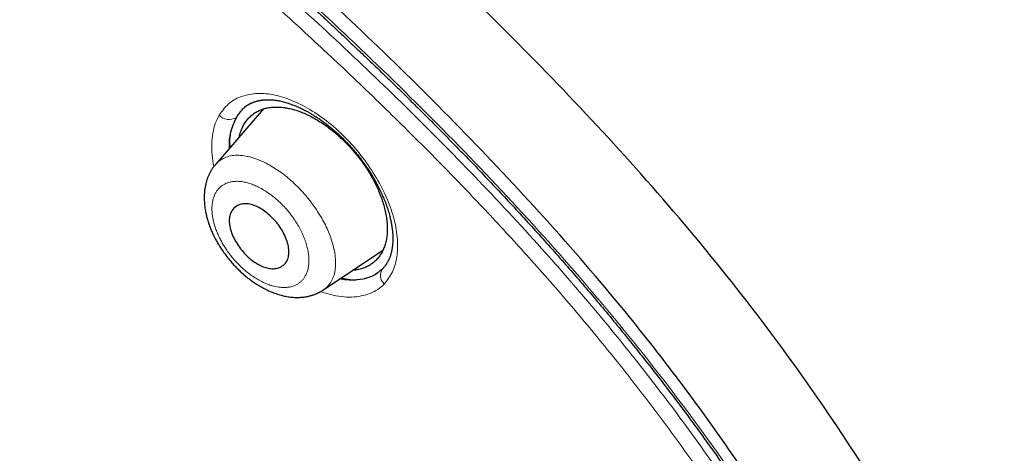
# Model space of a CAD drawing. Header units: millimetres. Extents: x 8 to 428, y 12 to 633.
# Tile 527 of 656: x 381 to 404, y 191 to 201. Entities that reach past the tile are written whole.
import ezdxf

# ---------------------------------------------------------------- set-up
doc = ezdxf.new("R2010")
doc.units = ezdxf.units.MM

msp = doc.modelspace()

# ---------------------------------------------------------------- linework, layer by layer
at = {"color": 7, "linetype": 'Continuous', "lineweight": 30}
for p, q in [((386.755, 199.016), (385.634, 197.717)), ((385.632, 197.71), (385.637, 197.714)), ((388.17, 194.756), (389.565, 195.693)), ((389.56, 195.256), (389.532, 195.23))]:
    msp.add_line(p, q, dxfattribs=at)
at = {"color": 8, "linetype": 'Continuous', "lineweight": 0}
msp.add_line((385.625, 197.703), (385.632, 197.71), dxfattribs=at)
for centre, radius, start, end in [((385.947, 199.086), 0.319, 223.1628, 302.6543), ((389.777, 195.096), 0.269, 139.7196, 228.2003)]:
    msp.add_arc(centre, radius, start, end, dxfattribs=at)
at = {"color": 7, "linetype": 'Continuous', "lineweight": 30}
for points, knots in [([(417.677, 128.795), (417.781, 129.481), (417.988, 130.847), (417.997, 133.127), (417.855, 135.501), (417.576, 137.96), (417.157, 140.738), (416.572, 143.85), (415.813, 147.295), (414.871, 151.203), (413.749, 155.568), (412.527, 160.368), (411.24, 165.22), (409.801, 170.184), (408.407, 174.442), (407.129, 177.944), (406.053, 180.641), (404.828, 183.414), (403.413, 186.272), (401.858, 189.044), (400.172, 191.696), (398.391, 194.186), (396.428, 196.609), (394.352, 198.916), (392.223, 201.099), (389.71, 203.505), (386.812, 206.084), (383.54, 208.783), (380.277, 211.307), (377.031, 213.673), (373.811, 215.871), (370.63, 217.9), (367.494, 219.78), (364.396, 221.569), (361.31, 223.346), (358.232, 225.051), (355.179, 226.627), (352.177, 228.023), (349.25, 229.222), (346.408, 230.222), (343.668, 230.99), (341.354, 231.422), (339.454, 231.565), (337.932, 231.49), (336.558, 231.173), (335.395, 230.555), (334.497, 229.611), (333.815, 228.325), (333.364, 226.767), (333.249, 225.515), (333.194, 224.918)], [0, 0, 0, 0, 0.019898, 0.0396, 0.059165, 0.078622, 0.098013, 0.123341, 0.148581, 0.173731, 0.20787, 0.241963, 0.276212, 0.310625, 0.34521, 0.362609, 0.380135, 0.397811, 0.415673, 0.433756, 0.448997, 0.464412, 0.479837, 0.495071, 0.510122, 0.52503, 0.54719, 0.569189, 0.591089, 0.61295, 0.634797, 0.656567, 0.678195, 0.699628, 0.72106, 0.742688, 0.76446, 0.786303, 0.808169, 0.830066, 0.852064, 0.874225, 0.889133, 0.904185, 0.919416, 0.934846, 0.950253, 0.965505, 0.983583, 1, 1, 1, 1]), ([(415.467, 128.755), (415.552, 129.304), (415.723, 130.4), (415.772, 132.207), (415.709, 134.095), (415.541, 136.059), (415.291, 138.077), (414.911, 140.535), (414.359, 143.459), (413.607, 146.861), (412.73, 150.473), (411.745, 154.281), (410.712, 158.26), (409.649, 162.26), (408.508, 166.313), (407.243, 170.442), (406.046, 173.961), (404.979, 176.832), (404.109, 179.019), (403.152, 181.244), (402.089, 183.508), (400.902, 185.81), (399.682, 187.948), (398.454, 189.901), (397.255, 191.656), (395.96, 193.39), (394.423, 195.272), (392.637, 197.271), (390.618, 199.357), (388.417, 201.482), (386.044, 203.631), (383.509, 205.787), (380.964, 207.833), (378.42, 209.778), (375.672, 211.781), (372.729, 213.8), (369.604, 215.803), (366.507, 217.666), (363.434, 219.443), (360.371, 221.203), (357.329, 222.882), (354.326, 224.423), (351.579, 225.692), (349.087, 226.715), (346.844, 227.533), (344.665, 228.211), (342.565, 228.73), (340.677, 229.043), (339.008, 229.153), (337.562, 229.068), (336.376, 228.784), (335.444, 228.327), (334.741, 227.745), (334.171, 227.011), (333.679, 226.051), (333.302, 224.835), (333.065, 223.356), (332.974, 221.757), (333.002, 220.069), (333.126, 218.313), (333.393, 215.903), (333.878, 212.795), (334.642, 208.956), (335.538, 205.044), (336.519, 201.091), (337.532, 197.125), (338.51, 193.365), (339.497, 189.779), (340.51, 186.361), (341.631, 182.884), (342.729, 179.778), (343.765, 177.067), (344.702, 174.769), (345.726, 172.434), (346.84, 170.062), (347.683, 168.45), (348.105, 167.643)], [0, 0, 0, 0, 0.011709, 0.0234, 0.035079, 0.046745, 0.058401, 0.070053, 0.08835, 0.106637, 0.124908, 0.145647, 0.166375, 0.187119, 0.207887, 0.228673, 0.249479, 0.259892, 0.270315, 0.28075, 0.291198, 0.301658, 0.31213, 0.319994, 0.327864, 0.335737, 0.343609, 0.354092, 0.364563, 0.37502, 0.38755, 0.400066, 0.41258, 0.425091, 0.437599, 0.45323, 0.468841, 0.484431, 0.499999, 0.515569, 0.531166, 0.546782, 0.562408, 0.574915, 0.587424, 0.599934, 0.612454, 0.624987, 0.635443, 0.645912, 0.656393, 0.664263, 0.672136, 0.680006, 0.687871, 0.698343, 0.708803, 0.71925, 0.729685, 0.740108, 0.750521, 0.771326, 0.792113, 0.81288, 0.833624, 0.854353, 0.875091, 0.892532, 0.909986, 0.927451, 0.944927, 0.955919, 0.966921, 0.977933, 0.988958, 1, 1, 1, 1]), ([(363.503, 218.885), (363.584, 218.838), (363.742, 218.747), (363.975, 218.612), (364.199, 218.483), (364.414, 218.358), (364.62, 218.239), (364.813, 218.127), (364.994, 218.022), (365.163, 217.924), (365.324, 217.83), (365.476, 217.741), (365.621, 217.657), (365.757, 217.577), (365.885, 217.502), (366.005, 217.432), (366.117, 217.366), (366.254, 217.286), (366.419, 217.189), (366.684, 217.032), (367.022, 216.833), (367.433, 216.588), (367.85, 216.338), (368.38, 216.019), (369.022, 215.629), (369.775, 215.165), (370.529, 214.692), (371.258, 214.227), (371.961, 213.772), (372.638, 213.327), (373.317, 212.874), (373.996, 212.414), (374.677, 211.946), (375.359, 211.471), (376.041, 210.988), (376.714, 210.506), (377.375, 210.026), (378.026, 209.546), (378.677, 209.061), (379.329, 208.568), (379.981, 208.069), (380.559, 207.621), (381.063, 207.226), (381.493, 206.886), (381.925, 206.542), (382.305, 206.236), (382.633, 205.97), (382.91, 205.745), (383.188, 205.517), (383.471, 205.283), (383.749, 205.053), (384.024, 204.823), (384.295, 204.596), (384.572, 204.361), (384.797, 204.17), (384.965, 204.026), (385.072, 203.935), (385.172, 203.848), (385.265, 203.768), (385.351, 203.694), (385.429, 203.627), (385.5, 203.565), (385.557, 203.516), (385.602, 203.477), (385.636, 203.448), (385.666, 203.421), (385.692, 203.398), (385.716, 203.378), (385.739, 203.358), (385.767, 203.333), (385.802, 203.303), (385.844, 203.266), (385.893, 203.224), (385.947, 203.176), (386.031, 203.102), (386.147, 203.001), (386.295, 202.87), (386.453, 202.729), (386.605, 202.594), (386.748, 202.466), (386.882, 202.347), (387.02, 202.222), (387.162, 202.094), (387.304, 201.965), (387.441, 201.84), (387.576, 201.718), (387.707, 201.598), (387.833, 201.481), (387.952, 201.372), (388.062, 201.27), (388.159, 201.18), (388.243, 201.102), (388.316, 201.034), (388.384, 200.97), (388.453, 200.906), (388.523, 200.84), (388.613, 200.755), (388.724, 200.65), (388.858, 200.523), (389.001, 200.388), (389.152, 200.244), (389.311, 200.092), (389.476, 199.933), (389.674, 199.741), (389.902, 199.519), (390.171, 199.254), (390.45, 198.978), (390.737, 198.691), (391.047, 198.378), (391.383, 198.034), (391.746, 197.658), (392.107, 197.279), (392.468, 196.894), (392.829, 196.503), (393.19, 196.106), (393.548, 195.707), (393.903, 195.303), (394.255, 194.897), (394.603, 194.487), (394.946, 194.075), (395.284, 193.661), (395.616, 193.246), (395.944, 192.829), (396.266, 192.41), (396.561, 192.019), (396.83, 191.656), (397.075, 191.319), (397.32, 190.978), (397.565, 190.631), (397.764, 190.343), (397.921, 190.115), (398.032, 189.951), (398.14, 189.79), (398.244, 189.637), (398.341, 189.49), (398.438, 189.342), (398.535, 189.195), (398.63, 189.049), (398.718, 188.913), (398.791, 188.799), (398.853, 188.704), (398.906, 188.62), (398.963, 188.531), (399.023, 188.435), (399.088, 188.331), (399.161, 188.214), (399.244, 188.081), (399.335, 187.933), (399.432, 187.775), (399.552, 187.576), (399.693, 187.34), (399.851, 187.074), (400.005, 186.812), (400.153, 186.555), (400.297, 186.304), (400.444, 186.044), (400.595, 185.775), (400.749, 185.496), (400.898, 185.221), (401.065, 184.911), (401.248, 184.567), (401.445, 184.19), (401.636, 183.818), (401.823, 183.448), (402.013, 183.065), (402.207, 182.668), (402.403, 182.259), (402.596, 181.85), (402.786, 181.443), (402.971, 181.037), (403.154, 180.63), (403.335, 180.222), (403.484, 179.879), (403.603, 179.602), (403.692, 179.392), (403.782, 179.181), (403.871, 178.969), (403.957, 178.761), (404.04, 178.56), (404.119, 178.368), (404.193, 178.185), (404.256, 178.029), (404.309, 177.898), (404.353, 177.79), (404.394, 177.685), (404.435, 177.583), (404.475, 177.48), (404.521, 177.366), (404.571, 177.238), (404.626, 177.097), (404.684, 176.948), (404.741, 176.799), (404.798, 176.652), (404.853, 176.507), (404.909, 176.36), (404.964, 176.213), (405.018, 176.072), (405.071, 175.929), (405.125, 175.785), (405.178, 175.641), (405.229, 175.505), (405.274, 175.381), (405.315, 175.268), (405.354, 175.162), (405.394, 175.053), (405.435, 174.939), (405.478, 174.819), (405.523, 174.694), (405.57, 174.562), (405.622, 174.417), (405.678, 174.258), (405.739, 174.086), (405.801, 173.91), (405.862, 173.735), (405.942, 173.506), (406.039, 173.225), (406.149, 172.905), (406.252, 172.602), (406.349, 172.312), (406.447, 172.021), (406.528, 171.776), (406.593, 171.579), (406.642, 171.43), (406.691, 171.281), (406.74, 171.13), (406.789, 170.979), (406.838, 170.828), (406.885, 170.681), (406.932, 170.536), (406.976, 170.398), (407.018, 170.265), (407.058, 170.14), (407.095, 170.023), (407.13, 169.913), (407.16, 169.816), (407.188, 169.728), (407.215, 169.643), (407.243, 169.553), (407.272, 169.458), (407.307, 169.345), (407.348, 169.214), (407.395, 169.063), (407.442, 168.909), (407.49, 168.753), (407.537, 168.598), (407.585, 168.442), (407.631, 168.288), (407.677, 168.137), (407.739, 167.931), (407.816, 167.673), (407.908, 167.366), (407.996, 167.067), (408.082, 166.772), (408.236, 166.245), (408.453, 165.489), (408.73, 164.503), (409.001, 163.522), (409.267, 162.543), (409.527, 161.568), (409.827, 160.433), (410.164, 159.139), (410.539, 157.686), (410.911, 156.236), (411.268, 154.844), (411.61, 153.513), (411.854, 152.555), (412.018, 151.91), (412.102, 151.576), (412.186, 151.239), (412.271, 150.901), (412.355, 150.56), (412.433, 150.246), (412.504, 149.959), (412.567, 149.698), (412.62, 149.481), (412.662, 149.308), (412.693, 149.18), (412.724, 149.051), (412.755, 148.925), (412.786, 148.794), (412.818, 148.66), (412.85, 148.525), (412.88, 148.401), (412.902, 148.306), (412.918, 148.24), (412.927, 148.2), (412.936, 148.164), (412.943, 148.132), (412.949, 148.107), (412.954, 148.086), (412.958, 148.068), (412.963, 148.047), (412.97, 148.018), (412.979, 147.981), (412.989, 147.936), (413.002, 147.885), (413.015, 147.826), (413.031, 147.759), (413.048, 147.686), (413.08, 147.55), (413.125, 147.355), (413.186, 147.089), (413.249, 146.812), (413.314, 146.527), (413.384, 146.214), (413.46, 145.874), (413.54, 145.507), (413.618, 145.146), (413.694, 144.791), (413.791, 144.327), (413.909, 143.754), (414.022, 143.184), (414.11, 142.727), (414.175, 142.382), (414.239, 142.039), (414.301, 141.694), (414.358, 141.371), (414.41, 141.071), (414.457, 140.792), (414.504, 140.51), (414.55, 140.224), (414.591, 139.962), (414.628, 139.726), (414.66, 139.515), (414.691, 139.302), (414.718, 139.115), (414.74, 138.958), (414.757, 138.834), (414.773, 138.717), (414.788, 138.608), (414.802, 138.505), (414.815, 138.409), (414.826, 138.321), (414.837, 138.238), (414.847, 138.159), (414.858, 138.07), (414.871, 137.967), (414.886, 137.849), (414.901, 137.721), (414.917, 137.584), (414.934, 137.439), (414.952, 137.285), (414.969, 137.126), (414.987, 136.963), (415.007, 136.766), (415.03, 136.535), (415.055, 136.269), (415.074, 136.046), (415.089, 135.865), (415.099, 135.73), (415.11, 135.597), (415.119, 135.47), (415.127, 135.347), (415.136, 135.219), (415.144, 135.085), (415.151, 134.974), (415.155, 134.895), (415.158, 134.847), (415.16, 134.804), (415.162, 134.769), (415.163, 134.741), (415.164, 134.721), (415.165, 134.703), (415.166, 134.686), (415.167, 134.666), (415.168, 134.642), (415.17, 134.614), (415.171, 134.578), (415.173, 134.534), (415.176, 134.481), (415.178, 134.423), (415.18, 134.363), (415.184, 134.275), (415.188, 134.158), (415.193, 134.011), (415.197, 133.858), (415.2, 133.711), (415.202, 133.57), (415.204, 133.437), (415.205, 133.304), (415.205, 133.176), (415.205, 133.055), (415.204, 132.943), (415.203, 132.839), (415.202, 132.741), (415.2, 132.659), (415.199, 132.589), (415.198, 132.532), (415.196, 132.478), (415.195, 132.423), (415.193, 132.359), (415.19, 132.282), (415.186, 132.191), (415.182, 132.093), (415.177, 131.986), (415.171, 131.872), (415.165, 131.769), (415.159, 131.678), (415.154, 131.604), (415.149, 131.534), (415.144, 131.468), (415.139, 131.408), (415.134, 131.353), (415.13, 131.303), (415.126, 131.259), (415.123, 131.221), (415.12, 131.188), (415.117, 131.16), (415.114, 131.134), (415.112, 131.107), (415.109, 131.076), (415.105, 131.043), (415.101, 131.004), (415.097, 130.961), (415.091, 130.912), (415.085, 130.859), (415.078, 130.8), (415.071, 130.736), (415.062, 130.667), (415.052, 130.595), (415.042, 130.522), (415.029, 130.428), (415.013, 130.317), (414.993, 130.194), (414.974, 130.083), (414.956, 129.983), (414.939, 129.889), (414.922, 129.801), (414.905, 129.718), (414.89, 129.642), (414.874, 129.571), (414.863, 129.519), (414.855, 129.483), (414.85, 129.462), (414.845, 129.439), (414.839, 129.414), (414.832, 129.383), (414.823, 129.348), (414.813, 129.307), (414.802, 129.262), (414.794, 129.23), (414.79, 129.213)], [0, 0, 0, 0, 0.002478, 0.004863, 0.007153, 0.009349, 0.011451, 0.013459, 0.015266, 0.01699, 0.01863, 0.020186, 0.021659, 0.023048, 0.024354, 0.025576, 0.026715, 0.027771, 0.029757, 0.031759, 0.035874, 0.040057, 0.044305, 0.04857, 0.056184, 0.063798, 0.071411, 0.079023, 0.08582, 0.092618, 0.099414, 0.106211, 0.113008, 0.119804, 0.126601, 0.133397, 0.139856, 0.146315, 0.152774, 0.159233, 0.165692, 0.17215, 0.176411, 0.180671, 0.184937, 0.189238, 0.191963, 0.194704, 0.197462, 0.200251, 0.20312, 0.205746, 0.208438, 0.211196, 0.214019, 0.215143, 0.216217, 0.217217, 0.218144, 0.218998, 0.219779, 0.220486, 0.22112, 0.221488, 0.221825, 0.222129, 0.222392, 0.222613, 0.222826, 0.223092, 0.223448, 0.223869, 0.224356, 0.224908, 0.225497, 0.226882, 0.228367, 0.229951, 0.231635, 0.232921, 0.23426, 0.235651, 0.237094, 0.238543, 0.239924, 0.241236, 0.242599, 0.243878, 0.245073, 0.246185, 0.247213, 0.248006, 0.248741, 0.249419, 0.250096, 0.250813, 0.251568, 0.252833, 0.254194, 0.255651, 0.257179, 0.258799, 0.260509, 0.262227, 0.264885, 0.267492, 0.270527, 0.273489, 0.276377, 0.28018, 0.28398, 0.28778, 0.29158, 0.295458, 0.299338, 0.30322, 0.307106, 0.310997, 0.314893, 0.318782, 0.322656, 0.326526, 0.330392, 0.334256, 0.33812, 0.341159, 0.344231, 0.347341, 0.350491, 0.353681, 0.355184, 0.35669, 0.358147, 0.359539, 0.360865, 0.362128, 0.363532, 0.364846, 0.36607, 0.367203, 0.367911, 0.368649, 0.369452, 0.370319, 0.37125, 0.372246, 0.373502, 0.374849, 0.376284, 0.377807, 0.380273, 0.382708, 0.385093, 0.38743, 0.389717, 0.391957, 0.394535, 0.397068, 0.399576, 0.402059, 0.405565, 0.409022, 0.412436, 0.415844, 0.419252, 0.423056, 0.426861, 0.430668, 0.434475, 0.438284, 0.442093, 0.445932, 0.449832, 0.451811, 0.453807, 0.455817, 0.457843, 0.459862, 0.46177, 0.463601, 0.465353, 0.467027, 0.468099, 0.469137, 0.47014, 0.471108, 0.472086, 0.47312, 0.474409, 0.475775, 0.477218, 0.478737, 0.480087, 0.481491, 0.482947, 0.484379, 0.485755, 0.487076, 0.488563, 0.489972, 0.491305, 0.492562, 0.493619, 0.494636, 0.495701, 0.496822, 0.497999, 0.499232, 0.500521, 0.501866, 0.503494, 0.505199, 0.506936, 0.508661, 0.510372, 0.513697, 0.51697, 0.519851, 0.522716, 0.525615, 0.528547, 0.530027, 0.531515, 0.533012, 0.534517, 0.536031, 0.537554, 0.539053, 0.54048, 0.541897, 0.543234, 0.544492, 0.54567, 0.546769, 0.547788, 0.548603, 0.54945, 0.550355, 0.551319, 0.552341, 0.553767, 0.555293, 0.556919, 0.558455, 0.560048, 0.561628, 0.56319, 0.564734, 0.566261, 0.569472, 0.5726, 0.575646, 0.578649, 0.581652, 0.591807, 0.601962, 0.612117, 0.622273, 0.632427, 0.642582, 0.657814, 0.673047, 0.688281, 0.703514, 0.716918, 0.730322, 0.733834, 0.737367, 0.740925, 0.744508, 0.748117, 0.751783, 0.754501, 0.757272, 0.760097, 0.761447, 0.76281, 0.764184, 0.765551, 0.766856, 0.768395, 0.769832, 0.771168, 0.772401, 0.772857, 0.773297, 0.77369, 0.774024, 0.774298, 0.774514, 0.77468, 0.774879, 0.775201, 0.7756, 0.776077, 0.776632, 0.777265, 0.777975, 0.778763, 0.779625, 0.782363, 0.785056, 0.788204, 0.791288, 0.794308, 0.798347, 0.802327, 0.806249, 0.810112, 0.813935, 0.821442, 0.828949, 0.83277, 0.836591, 0.840413, 0.844244, 0.848133, 0.851232, 0.854369, 0.857545, 0.860775, 0.864084, 0.866449, 0.868853, 0.871296, 0.873775, 0.87528, 0.876705, 0.87805, 0.879315, 0.8805, 0.881606, 0.882632, 0.883579, 0.884465, 0.885389, 0.886679, 0.888061, 0.889533, 0.891145, 0.892854, 0.894659, 0.896552, 0.898477, 0.900426, 0.903536, 0.906702, 0.909926, 0.911559, 0.913206, 0.914815, 0.916362, 0.917847, 0.919269, 0.921052, 0.922725, 0.923353, 0.923957, 0.924491, 0.924943, 0.925251, 0.925506, 0.925707, 0.9259, 0.926144, 0.92644, 0.926788, 0.927189, 0.927766, 0.928425, 0.929155, 0.929906, 0.930672, 0.932437, 0.934278, 0.936195, 0.938187, 0.939835, 0.941532, 0.943256, 0.944902, 0.946456, 0.947892, 0.949239, 0.950498, 0.951667, 0.95246, 0.953206, 0.953905, 0.954599, 0.955355, 0.956441, 0.957637, 0.958941, 0.960355, 0.961878, 0.96351, 0.964523, 0.965546, 0.966501, 0.967385, 0.968212, 0.968965, 0.969644, 0.970249, 0.970779, 0.971229, 0.971606, 0.971942, 0.972313, 0.972731, 0.973192, 0.973722, 0.974326, 0.975004, 0.975756, 0.976582, 0.977481, 0.978453, 0.979498, 0.980551, 0.981578, 0.983517, 0.985355, 0.98691, 0.988383, 0.989774, 0.991084, 0.992313, 0.993462, 0.994532, 0.995522, 0.995851, 0.996171, 0.996489, 0.996877, 0.997347, 0.99789, 0.998513, 0.999216, 1, 1, 1, 1]), ([(386.522, 199.175), (386.448, 199.139), (386.33, 199.079), (386.203, 198.948), (386.147, 198.861), (386.119, 198.818)], [0, 0, 0, 0, 0.446286, 0.723048, 1, 1, 1, 1]), ([(386.191, 198.363), (386.195, 198.38), (386.206, 198.437), (386.238, 198.525), (386.283, 198.627), (386.339, 198.718), (386.404, 198.799), (386.478, 198.87), (386.56, 198.93), (386.651, 198.98), (386.75, 199.018), (386.857, 199.044), (386.969, 199.059), (387.081, 199.062), (387.191, 199.056), (387.296, 199.042), (387.405, 199.019), (387.516, 198.989), (387.628, 198.95), (387.749, 198.9), (387.879, 198.837), (388.017, 198.76), (388.154, 198.673), (388.29, 198.575), (388.417, 198.474), (388.534, 198.372), (388.641, 198.272), (388.745, 198.167), (388.844, 198.058), (388.94, 197.946), (389.031, 197.829), (389.117, 197.71), (389.197, 197.589), (389.273, 197.466), (389.342, 197.341), (389.406, 197.214), (389.468, 197.079), (389.525, 196.936), (389.574, 196.786), (389.614, 196.639), (389.643, 196.494), (389.654, 196.402), (389.66, 196.356)], [0, 0, 0, 0, 0.012326, 0.040134, 0.067855, 0.095275, 0.122544, 0.149816, 0.177244, 0.204449, 0.231909, 0.259546, 0.286945, 0.314328, 0.337291, 0.360158, 0.383037, 0.406068, 0.42885, 0.451505, 0.479118, 0.506442, 0.53368, 0.561024, 0.588658, 0.611884, 0.63483, 0.657598, 0.680289, 0.703001, 0.725833, 0.748499, 0.771109, 0.793759, 0.816548, 0.839576, 0.862942, 0.890111, 0.917546, 0.945162, 0.972564, 1, 1, 1, 1]), ([(386.33, 199.067), (386.338, 199.073), (386.353, 199.085), (386.377, 199.101), (386.398, 199.115), (386.42, 199.128), (386.438, 199.138), (386.455, 199.146), (386.473, 199.155), (386.492, 199.164), (386.516, 199.174), (386.545, 199.184), (386.574, 199.194), (386.605, 199.202), (386.634, 199.21), (386.663, 199.216), (386.688, 199.22), (386.707, 199.223), (386.721, 199.225), (386.735, 199.227), (386.752, 199.228), (386.771, 199.23), (386.79, 199.232), (386.813, 199.233), (386.842, 199.234), (386.88, 199.234), (386.922, 199.233), (386.969, 199.23), (387.019, 199.225), (387.069, 199.218), (387.117, 199.21), (387.17, 199.199), (387.224, 199.186), (387.281, 199.17), (387.332, 199.155), (387.377, 199.139), (387.42, 199.124), (387.465, 199.107), (387.514, 199.087), (387.567, 199.064), (387.62, 199.04), (387.672, 199.015), (387.722, 198.989), (387.777, 198.96), (387.838, 198.926), (387.906, 198.885), (387.979, 198.84), (388.06, 198.786), (388.149, 198.724), (388.247, 198.65), (388.35, 198.568), (388.457, 198.477), (388.566, 198.377), (388.673, 198.272), (388.776, 198.163), (388.873, 198.053), (388.966, 197.942), (389.053, 197.83), (389.134, 197.718), (389.218, 197.596), (389.303, 197.462), (389.387, 197.317), (389.46, 197.18), (389.523, 197.05), (389.578, 196.927), (389.627, 196.804), (389.664, 196.7), (389.691, 196.616), (389.709, 196.553), (389.725, 196.494), (389.738, 196.441), (389.748, 196.398), (389.755, 196.366), (389.759, 196.344), (389.762, 196.329), (389.765, 196.313), (389.768, 196.293), (389.773, 196.264), (389.778, 196.229), (389.783, 196.19), (389.788, 196.151), (389.791, 196.111), (389.794, 196.073), (389.796, 196.038), (389.797, 196.001), (389.797, 195.964), (389.797, 195.926), (389.796, 195.891), (389.794, 195.858), (389.791, 195.823), (389.787, 195.789), (389.782, 195.752), (389.776, 195.712), (389.768, 195.669), (389.758, 195.626), (389.746, 195.585), (389.732, 195.542), (389.719, 195.508), (389.708, 195.48), (389.7, 195.463), (389.692, 195.447), (389.684, 195.429), (389.674, 195.411), (389.663, 195.392), (389.654, 195.377), (389.648, 195.367), (389.644, 195.361), (389.64, 195.355), (389.634, 195.346), (389.626, 195.335), (389.614, 195.319), (389.6, 195.301), (389.581, 195.279), (389.567, 195.264), (389.56, 195.256)], [0, 0, 0, 0, 0.010507, 0.019378, 0.026616, 0.032391, 0.037611, 0.042424, 0.046832, 0.05279, 0.059634, 0.067389, 0.075957, 0.083376, 0.091297, 0.09909, 0.105367, 0.110072, 0.112471, 0.115701, 0.120049, 0.125118, 0.129688, 0.133676, 0.140497, 0.147679, 0.156296, 0.166255, 0.176413, 0.186454, 0.196285, 0.205529, 0.216268, 0.226023, 0.234721, 0.242354, 0.249443, 0.25688, 0.265377, 0.274579, 0.283534, 0.292187, 0.300538, 0.308586, 0.319268, 0.33046, 0.342386, 0.355048, 0.370332, 0.38657, 0.403768, 0.42193, 0.441018, 0.460144, 0.478937, 0.497345, 0.515381, 0.533056, 0.550374, 0.567339, 0.589409, 0.610853, 0.632171, 0.650282, 0.668574, 0.687045, 0.705694, 0.715535, 0.725426, 0.734974, 0.743179, 0.749994, 0.755423, 0.758448, 0.760773, 0.76274, 0.766046, 0.770919, 0.777355, 0.783506, 0.790583, 0.797649, 0.804279, 0.810475, 0.816238, 0.824222, 0.831198, 0.837429, 0.843921, 0.850773, 0.857891, 0.864833, 0.873686, 0.883038, 0.893234, 0.902878, 0.912756, 0.924596, 0.929945, 0.934554, 0.938903, 0.943898, 0.949561, 0.955736, 0.960953, 0.963509, 0.965564, 0.967225, 0.969743, 0.973482, 0.978342, 0.984381, 0.9916, 1, 1, 1, 1]), ([(386.119, 198.818), (386.077, 198.729), (385.996, 198.554), (385.95, 198.305), (385.964, 198.144), (385.967, 198.103)], [0, 0, 0, 0, 0.434686, 0.856207, 1, 1, 1, 1]), ([(385.631, 197.711), (385.622, 197.699), (385.605, 197.679), (385.583, 197.651), (385.567, 197.628), (385.553, 197.607), (385.537, 197.583), (385.52, 197.554), (385.503, 197.524), (385.488, 197.495), (385.475, 197.468), (385.462, 197.44), (385.45, 197.411), (385.44, 197.385), (385.432, 197.361), (385.423, 197.335), (385.415, 197.306), (385.406, 197.274), (385.398, 197.241), (385.391, 197.209), (385.385, 197.177), (385.379, 197.143), (385.374, 197.104), (385.37, 197.065), (385.367, 197.028), (385.365, 196.993), (385.364, 196.954), (385.364, 196.91), (385.365, 196.854), (385.369, 196.79), (385.376, 196.718), (385.386, 196.65), (385.396, 196.594), (385.406, 196.547), (385.415, 196.505), (385.427, 196.46), (385.44, 196.412), (385.455, 196.361), (385.471, 196.312), (385.488, 196.265), (385.504, 196.223), (385.52, 196.182), (385.538, 196.139), (385.558, 196.093), (385.584, 196.037), (385.618, 195.97), (385.662, 195.89), (385.712, 195.805), (385.774, 195.708), (385.847, 195.603), (385.93, 195.495), (386.013, 195.396), (386.095, 195.305), (386.177, 195.223), (386.256, 195.149), (386.334, 195.081), (386.412, 195.019), (386.498, 194.955), (386.596, 194.89), (386.704, 194.824), (386.819, 194.764), (386.936, 194.71), (387.053, 194.666), (387.167, 194.631), (387.28, 194.604), (387.389, 194.586), (387.497, 194.577), (387.579, 194.577), (387.644, 194.581), (387.686, 194.585), (387.726, 194.59), (387.763, 194.596), (387.801, 194.604), (387.837, 194.612), (387.869, 194.621), (387.896, 194.629), (387.924, 194.638), (387.957, 194.65), (387.989, 194.662), (388.017, 194.674), (388.035, 194.683), (388.05, 194.69), (388.064, 194.697), (388.082, 194.706), (388.105, 194.719), (388.136, 194.737), (388.158, 194.752), (388.17, 194.759)], [0, 0, 0, 0, 0.0096161, 0.0173511, 0.0231988, 0.0282536, 0.0344905, 0.0419504, 0.0508184, 0.0570675, 0.0628834, 0.0705026, 0.0777253, 0.0832004, 0.0885297, 0.0943762, 0.1008349, 0.1080131, 0.1159838, 0.123302, 0.129282, 0.136933, 0.1457975, 0.1546014, 0.1621645, 0.1690206, 0.1773475, 0.1870556, 0.1969561, 0.2124763, 0.2275743, 0.241886, 0.2543127, 0.2623017, 0.2707897, 0.280058, 0.2899203, 0.3002585, 0.3108755, 0.3202329, 0.3287154, 0.3368258, 0.3455784, 0.354985, 0.3650487, 0.3804787, 0.397248, 0.4153619, 0.4347374, 0.4602485, 0.4846252, 0.5078489, 0.5299097, 0.5508061, 0.5705435, 0.5891321, 0.6071301, 0.6258056, 0.6492073, 0.6736576, 0.6988381, 0.7245191, 0.7500041, 0.7748216, 0.797936, 0.822664, 0.8443703, 0.8672541, 0.8757797, 0.8858736, 0.8947614, 0.9023322, 0.9109714, 0.9198931, 0.9269164, 0.9327412, 0.9386931, 0.9461305, 0.955996, 0.9614906, 0.9660433, 0.9695532, 0.9722852, 0.9764105, 0.9824082, 0.9902738, 1, 1, 1, 1]), ([(387.354, 195.707), (387.355, 195.697), (387.356, 195.674), (387.356, 195.635), (387.353, 195.587), (387.34, 195.508), (387.297, 195.402), (387.223, 195.328), (387.154, 195.291), (387.117, 195.275), (387.055, 195.258), (386.964, 195.249), (386.842, 195.267), (386.718, 195.31), (386.59, 195.378), (386.459, 195.472), (386.333, 195.587), (386.217, 195.721), (386.115, 195.868), (386.034, 196.023), (385.977, 196.18), (385.957, 196.288), (385.953, 196.349), (385.952, 196.37), (385.952, 196.422), (385.963, 196.513), (386.011, 196.633), (386.09, 196.713), (386.171, 196.755), (386.227, 196.773), (386.286, 196.783), (386.364, 196.785), (386.463, 196.771), (386.588, 196.728), (386.717, 196.659), (386.848, 196.564), (386.974, 196.448), (387.091, 196.314), (387.192, 196.167), (387.272, 196.013), (387.332, 195.856), (387.346, 195.757), (387.354, 195.707)], [0, 0, 0, 0, 0.0066314, 0.0158537, 0.0276935, 0.0420636, 0.0782436, 0.1248844, 0.137219, 0.1492454, 0.1608813, 0.1936133, 0.223151, 0.2496282, 0.2792115, 0.3093193, 0.3397604, 0.3708258, 0.4022167, 0.4343424, 0.4670717, 0.5002871, 0.5040975, 0.5091305, 0.5153746, 0.5410619, 0.5775906, 0.6247887, 0.6427392, 0.6599367, 0.6765231, 0.6924921, 0.722205, 0.7494424, 0.779106, 0.8093255, 0.8399089, 0.8708477, 0.9023912, 0.9343001, 0.966915, 1, 1, 1, 1]), ([(389.66, 196.356), (389.663, 196.311), (389.67, 196.221), (389.666, 196.093), (389.652, 195.97), (389.627, 195.854), (389.591, 195.746), (389.546, 195.645), (389.491, 195.555), (389.426, 195.475), (389.353, 195.405), (389.27, 195.345), (389.179, 195.295), (389.081, 195.257), (388.974, 195.232), (388.899, 195.219), (388.858, 195.218), (388.857, 195.218)], [0, 0, 0, 0, 0.071014, 0.141793, 0.212806, 0.284527, 0.357424, 0.429588, 0.500893, 0.571748, 0.642565, 0.713752, 0.784972, 0.855833, 0.926725, 0.998039, 1, 1, 1, 1]), ([(388.582, 195.033), (388.655, 195.019), (388.841, 194.984), (389.107, 195.008), (389.377, 195.097), (389.512, 195.217), (389.581, 195.277)], [0, 0, 0, 0, 0.174065, 0.446465, 0.718921, 1, 1, 1, 1])]:
    msp.add_open_spline(points, degree=3, knots=knots, dxfattribs=at)
at = {"color": 8, "linetype": 'Continuous', "lineweight": 0}
for points, knots in [([(363.441, 219.018), (364.803, 218.23), (367.522, 216.658), (371.636, 214.116), (375.437, 211.536), (378.916, 208.99), (382.073, 206.533), (385.245, 203.903), (388.05, 201.391), (390.465, 199.065), (392.49, 196.978), (394.442, 194.797), (396.274, 192.53), (397.956, 190.208), (399.573, 187.711), (401.086, 185.07), (402.479, 182.319), (403.702, 179.621), (404.783, 176.973), (406.064, 173.52), (407.457, 169.313), (408.895, 164.4), (410.178, 159.58), (411.401, 154.798), (412.597, 150.137), (413.654, 145.659), (414.514, 141.409), (415.045, 137.89), (415.311, 135.062), (415.384, 132.871), (415.309, 130.781), (415.058, 129.541), (414.933, 128.919)], [0, 0, 0, 0, 0.041621, 0.083027, 0.124254, 0.155187, 0.186259, 0.217684, 0.249258, 0.270278, 0.291311, 0.312423, 0.333508, 0.354515, 0.375614, 0.400882, 0.426039, 0.451271, 0.476543, 0.501735, 0.551843, 0.601883, 0.651941, 0.702019, 0.752119, 0.798831, 0.845298, 0.891449, 0.918531, 0.94558, 0.97268, 1, 1, 1, 1]), ([(363.609, 218.498), (364.338, 218.076), (365.796, 217.23), (367.998, 215.928), (370.212, 214.577), (372.441, 213.158), (374.671, 211.661), (376.899, 210.091), (379.121, 208.452), (381.343, 206.737), (383.382, 205.091), (385.235, 203.533), (386.903, 202.072), (388.564, 200.553), (390.211, 198.973), (391.829, 197.332), (393.274, 195.773), (394.541, 194.309), (395.638, 192.956), (396.684, 191.579), (397.666, 190.19), (398.579, 188.798), (399.431, 187.408), (400.229, 186.019), (400.717, 185.098), (400.962, 184.637)], [0, 0, 0, 0, 0.0558064, 0.1116707, 0.1675255, 0.2233402, 0.2791592, 0.3340654, 0.3889795, 0.4438265, 0.4985462, 0.5399526, 0.5814223, 0.6230598, 0.6649077, 0.7067922, 0.7485712, 0.7800091, 0.8116144, 0.843226, 0.874695, 0.9059796, 0.9372171, 0.9685274, 1, 1, 1, 1]), ([(400.619, 184.497), (400.511, 184.702), (400.295, 185.113), (399.959, 185.729), (399.614, 186.346), (399.258, 186.962), (398.894, 187.575), (398.521, 188.184), (398.139, 188.79), (397.745, 189.395), (397.361, 189.97), (396.985, 190.513), (396.621, 191.026), (396.248, 191.538), (395.866, 192.048), (395.476, 192.555), (395.055, 193.09), (394.601, 193.65), (394.116, 194.234), (393.622, 194.811), (393.13, 195.37), (392.639, 195.913), (392.152, 196.442), (391.659, 196.965), (391.161, 197.484), (390.658, 197.997), (390.122, 198.534), (389.551, 199.095), (388.946, 199.678), (388.339, 200.253), (387.692, 200.855), (387.004, 201.482), (386.276, 202.134), (385.547, 202.774), (384.816, 203.405), (384.084, 204.025), (383.297, 204.681), (382.453, 205.372), (381.553, 206.096), (380.653, 206.807), (379.751, 207.506), (378.848, 208.192), (377.946, 208.867), (377.069, 209.509), (376.218, 210.122), (375.393, 210.706), (374.57, 211.278), (373.749, 211.84), (372.93, 212.39), (372.058, 212.963), (371.134, 213.559), (370.158, 214.175), (369.183, 214.778), (368.211, 215.37), (367.142, 216.012), (365.975, 216.701), (364.712, 217.439), (363.873, 217.925), (363.453, 218.168)], [0, 0, 0, 0, 0.0141, 0.028155, 0.042171, 0.056155, 0.070115, 0.08381, 0.0975, 0.111196, 0.124909, 0.136571, 0.148261, 0.159974, 0.171703, 0.183442, 0.195184, 0.209017, 0.222832, 0.236617, 0.25036, 0.263398, 0.276457, 0.289535, 0.302629, 0.315736, 0.328852, 0.344314, 0.359771, 0.375213, 0.390625, 0.408933, 0.427209, 0.445463, 0.463703, 0.481937, 0.500173, 0.52247, 0.544796, 0.567149, 0.589523, 0.611916, 0.634321, 0.656733, 0.67728, 0.697823, 0.718358, 0.73888, 0.759385, 0.779886, 0.804497, 0.829122, 0.853761, 0.878414, 0.903079, 0.93539, 0.967701, 1, 1, 1, 1]), ([(385.715, 198.868), (385.781, 198.961), (385.914, 199.148), (386.211, 199.315), (386.562, 199.394), (386.964, 199.37), (387.4, 199.241), (387.85, 199.014), (388.297, 198.703), (388.722, 198.317), (389.103, 197.872), (389.424, 197.391), (389.674, 196.896), (389.844, 196.406), (389.921, 195.942), (389.904, 195.526), (389.805, 195.162), (389.667, 194.984), (389.598, 194.895)], [0, 0, 0, 0, 0.062556, 0.12511, 0.187596, 0.249946, 0.312237, 0.374637, 0.437186, 0.499918, 0.562622, 0.625208, 0.68775, 0.750175, 0.81252, 0.87497, 0.937501, 1, 1, 1, 1]), ([(385.589, 197.659), (385.574, 197.751), (385.542, 197.938), (385.537, 198.201), (385.562, 198.448), (385.618, 198.675), (385.682, 198.804), (385.715, 198.868)], [0, 0, 0, 0, 0.19616, 0.396885, 0.597713, 0.798712, 1, 1, 1, 1]), ([(386.119, 198.818), (386.076, 198.727), (385.991, 198.546), (385.942, 198.291), (385.952, 198.128), (385.954, 198.088)], [0, 0, 0, 0, 0.43107, 0.859874, 1, 1, 1, 1]), ([(385.637, 197.714), (385.665, 197.743), (385.725, 197.806), (385.842, 197.87), (385.979, 197.914), (386.134, 197.93), (386.302, 197.918), (386.483, 197.877), (386.672, 197.809), (386.851, 197.723), (387.014, 197.627), (387.16, 197.529), (387.304, 197.419), (387.46, 197.284), (387.625, 197.121), (387.794, 196.928), (387.937, 196.741), (388.054, 196.566), (388.15, 196.406), (388.234, 196.244), (388.312, 196.066), (388.379, 195.873), (388.429, 195.67), (388.453, 195.478), (388.454, 195.3), (388.429, 195.138), (388.379, 194.995), (388.303, 194.877), (388.231, 194.799), (388.179, 194.768), (388.166, 194.761)], [0, 0, 0, 0, 0.035124, 0.074827, 0.114431, 0.153898, 0.19328, 0.232873, 0.272665, 0.312527, 0.342387, 0.372145, 0.401761, 0.431287, 0.470833, 0.510591, 0.550474, 0.580413, 0.610329, 0.640204, 0.670044, 0.709782, 0.749521, 0.789255, 0.828951, 0.868584, 0.908174, 0.94781, 0.987527, 1, 1, 1, 1]), ([(385.545, 196.647), (385.546, 196.618), (385.549, 196.56), (385.561, 196.469), (385.58, 196.374), (385.606, 196.278), (385.639, 196.181), (385.678, 196.082), (385.723, 195.983), (385.774, 195.884), (385.831, 195.787), (385.898, 195.684), (385.977, 195.576), (386.069, 195.465), (386.167, 195.359), (386.271, 195.26), (386.38, 195.168), (386.49, 195.085), (386.602, 195.013), (386.715, 194.95), (386.826, 194.899), (386.925, 194.864), (387.009, 194.84), (387.08, 194.825), (387.162, 194.814), (387.251, 194.81), (387.346, 194.817), (387.434, 194.835), (387.509, 194.864), (387.573, 194.899), (387.626, 194.939), (387.673, 194.985), (387.715, 195.038), (387.753, 195.103), (387.786, 195.18), (387.811, 195.271), (387.824, 195.369), (387.827, 195.473), (387.82, 195.583), (387.801, 195.698), (387.771, 195.817), (387.73, 195.939), (387.68, 196.062), (387.62, 196.185), (387.551, 196.307), (387.483, 196.414), (387.418, 196.504), (387.359, 196.58), (387.286, 196.666), (387.199, 196.761), (387.096, 196.86), (386.989, 196.951), (386.879, 197.034), (386.767, 197.108), (386.655, 197.171), (386.544, 197.223), (386.434, 197.264), (386.326, 197.292), (386.222, 197.309), (386.121, 197.314), (386.027, 197.307), (385.94, 197.288), (385.864, 197.26), (385.801, 197.225), (385.748, 197.185), (385.701, 197.138), (385.659, 197.085), (385.621, 197.02), (385.587, 196.942), (385.562, 196.851), (385.547, 196.753), (385.546, 196.682), (385.545, 196.647)], [0, 0, 0, 0, 0.012353, 0.024858, 0.037426, 0.04988, 0.062381, 0.074901, 0.08741, 0.100018, 0.112521, 0.124872, 0.14047, 0.155969, 0.171538, 0.187342, 0.203171, 0.21877, 0.23429, 0.24988, 0.26539, 0.280882, 0.291276, 0.301773, 0.312411, 0.327993, 0.343645, 0.359354, 0.374922, 0.387307, 0.399823, 0.412404, 0.424889, 0.437416, 0.453276, 0.468908, 0.484463, 0.500094, 0.515722, 0.531242, 0.546816, 0.562601, 0.578226, 0.593812, 0.609561, 0.625082, 0.635409, 0.645799, 0.656301, 0.671872, 0.687519, 0.703157, 0.718827, 0.734494, 0.750013, 0.765548, 0.781023, 0.796613, 0.812491, 0.828263, 0.843839, 0.85937, 0.87501, 0.887433, 0.899818, 0.91224, 0.924776, 0.9375, 0.953091, 0.968728, 0.984442, 1, 1, 1, 1]), ([(388.553, 195.013), (388.626, 195.001), (388.816, 194.97), (389.089, 195.003), (389.369, 195.095), (389.51, 195.217), (389.581, 195.277)], [0, 0, 0, 0, 0.172067, 0.448675, 0.724984, 1, 1, 1, 1]), ([(389.598, 194.895), (389.549, 194.85), (389.45, 194.759), (389.266, 194.667), (389.06, 194.606), (388.834, 194.581), (388.59, 194.592), (388.345, 194.634), (388.178, 194.691), (388.101, 194.717)], [0, 0, 0, 0, 0.145511, 0.291305, 0.437333, 0.583422, 0.729377, 0.875096, 1, 1, 1, 1])]:
    msp.add_open_spline(points, degree=3, knots=knots, dxfattribs=at)

doc.saveas('drawing.dxf')
